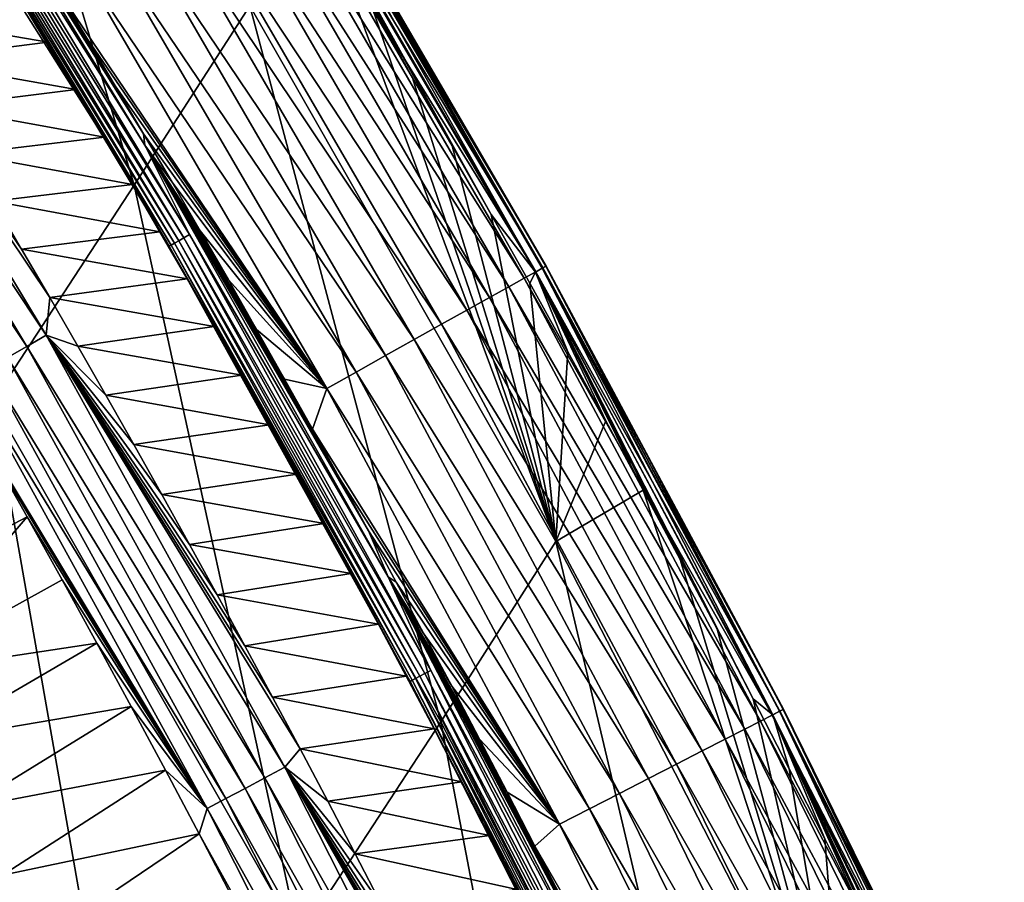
# Model space of a CAD drawing. Header units: millimetres. Extents: x -300 to 300, y -500 to 500.
# Tile 981 of 988: x 238 to 253, y 389 to 403. Entities that reach past the tile are written whole.
import ezdxf

# ---------------------------------------------------------------- set-up
doc = ezdxf.new("R2010")
doc.units = ezdxf.units.MM
doc.header["$LTSCALE"] = 81.481481
for name, color, linetype in [('19', 7, 'CONTINUOUS'), ('23', 7, 'CONTINUOUS'), ('26', 7, 'CONTINUOUS'), ('27', 7, 'CONTINUOUS'), ('29', 7, 'CONTINUOUS'), ('30', 7, 'CONTINUOUS'), ('32', 7, 'CONTINUOUS')]:
    doc.layers.add(name, color=color, linetype=linetype)

msp = doc.modelspace()

# ---------------------------------------------------------------- linework, layer by layer
at = {"layer": '19', "color": 7, "linetype": 'CONTINUOUS'}
for points in [[(239.551, 400.072, 15.575), (236.319, 410.849, 10.503), (234.502, 408.064, 15.653), (239.551, 400.072, 15.575)], [(241.361, 402.88, 10.453), (236.319, 410.849, 10.503), (239.551, 400.072, 15.575), (241.361, 402.88, 10.453)], [(239.551, 400.072, 15.575), (234.502, 408.064, 15.653), (237.334, 396.681, 20.427), (239.551, 400.072, 15.575)], [(241.361, 402.88, 10.453), (246.15, 394.49, 10.403), (242.657, 403.882, 6.886), (241.361, 402.88, 10.453)], [(242.657, 403.882, 6.886), (246.15, 394.49, 10.403), (243.287, 402.82, 6.882), (242.657, 403.882, 6.886)], [(244.35, 391.664, 15.496), (241.361, 402.88, 10.453), (239.551, 400.072, 15.575), (244.35, 391.664, 15.496)], [(246.15, 394.49, 10.403), (241.361, 402.88, 10.453), (244.35, 391.664, 15.496), (246.15, 394.49, 10.403)], [(243.287, 402.82, 6.882), (246.15, 394.49, 10.403), (243.91, 401.754, 6.879), (243.287, 402.82, 6.882)], [(243.91, 401.754, 6.879), (246.15, 394.49, 10.403), (244.527, 400.686, 6.875), (243.91, 401.754, 6.879)], [(244.527, 400.686, 6.875), (246.15, 394.49, 10.403), (245.138, 399.614, 6.871), (244.527, 400.686, 6.875)], [(242.132, 388.272, 20.323), (239.551, 400.072, 15.575), (237.334, 396.681, 20.427), (242.132, 388.272, 20.323)], [(244.35, 391.664, 15.496), (239.551, 400.072, 15.575), (242.132, 388.272, 20.323), (244.35, 391.664, 15.496)], [(245.138, 399.614, 6.871), (246.15, 394.49, 10.403), (245.743, 398.538, 6.866), (245.138, 399.614, 6.871)], [(245.743, 398.538, 6.866), (246.15, 394.49, 10.403), (246.342, 397.46, 6.862), (245.743, 398.538, 6.866)], [(246.342, 397.46, 6.862), (246.15, 394.49, 10.403), (246.934, 396.379, 6.858), (246.342, 397.46, 6.862)], [(239.508, 384.329, 24.891), (237.334, 396.681, 20.427), (234.724, 392.721, 25.016), (239.508, 384.329, 24.891)], [(242.132, 388.272, 20.323), (237.334, 396.681, 20.427), (239.508, 384.329, 24.891), (242.132, 388.272, 20.323)], [(246.934, 396.379, 6.858), (246.15, 394.49, 10.403), (247.521, 395.295, 6.853), (246.934, 396.379, 6.858)], [(246.15, 394.49, 10.403), (250.694, 385.671, 10.353), (247.521, 395.295, 6.853), (246.15, 394.49, 10.403)], [(247.521, 395.295, 6.853), (250.694, 385.671, 10.353), (248.101, 394.208, 6.848), (247.521, 395.295, 6.853)], [(248.907, 382.832, 15.418), (246.15, 394.49, 10.403), (244.35, 391.664, 15.496), (248.907, 382.832, 15.418)], [(250.694, 385.671, 10.353), (246.15, 394.49, 10.403), (248.907, 382.832, 15.418), (250.694, 385.671, 10.353)], [(248.101, 394.208, 6.848), (250.694, 385.671, 10.353), (248.676, 393.118, 6.843), (248.101, 394.208, 6.848)], [(248.676, 393.118, 6.843), (250.694, 385.671, 10.353), (249.244, 392.026, 6.838), (248.676, 393.118, 6.843)], [(239.508, 384.329, 24.891), (234.724, 392.721, 25.016), (236.493, 379.847, 29.207), (239.508, 384.329, 24.891)], [(249.244, 392.026, 6.838), (250.694, 385.671, 10.353), (249.806, 390.932, 6.833), (249.244, 392.026, 6.838)], [(246.689, 379.446, 20.221), (244.35, 391.664, 15.496), (242.132, 388.272, 20.323), (246.689, 379.446, 20.221)], [(248.907, 382.832, 15.418), (244.35, 391.664, 15.496), (246.689, 379.446, 20.221), (248.907, 382.832, 15.418)], [(249.806, 390.932, 6.833), (250.694, 385.671, 10.353), (250.362, 389.836, 6.827), (249.806, 390.932, 6.833)], [(250.362, 389.836, 6.827), (250.694, 385.671, 10.353), (250.912, 388.737, 6.822), (250.362, 389.836, 6.827)]]:
    msp.add_3dface(points, dxfattribs=at)
at = {"layer": '23', "color": 7, "linetype": 'CONTINUOUS'}
for points in [[(237.873, 394.877, 1.043), (235.167, 393.455, 2.822), (237.319, 395.86, 1.042), (237.873, 394.877, 1.043)], [(235.756, 392.412, 2.821), (235.167, 393.455, 2.822), (237.873, 394.877, 1.043), (235.756, 392.412, 2.821)], [(238.422, 393.89, 1.044), (235.756, 392.412, 2.821), (237.873, 394.877, 1.043), (238.422, 393.89, 1.044)], [(238.966, 392.9, 1.045), (235.756, 392.412, 2.821), (238.422, 393.89, 1.044), (238.966, 392.9, 1.045)], [(236.339, 391.366, 2.82), (235.756, 392.412, 2.821), (238.966, 392.9, 1.045), (236.339, 391.366, 2.82)], [(239.505, 391.907, 1.046), (236.339, 391.366, 2.82), (238.966, 392.9, 1.045), (239.505, 391.907, 1.046)], [(236.916, 390.316, 2.819), (236.339, 391.366, 2.82), (239.505, 391.907, 1.046), (236.916, 390.316, 2.819)], [(240.039, 390.91, 1.047), (236.916, 390.316, 2.819), (239.505, 391.907, 1.046), (240.039, 390.91, 1.047)], [(237.488, 389.264, 2.818), (236.916, 390.316, 2.819), (240.039, 390.91, 1.047), (237.488, 389.264, 2.818)], [(240.568, 389.91, 1.048), (237.488, 389.264, 2.818), (240.039, 390.91, 1.047), (240.568, 389.91, 1.048)], [(238.054, 388.208, 2.816), (237.488, 389.264, 2.818), (240.568, 389.91, 1.048), (238.054, 388.208, 2.816)], [(241.092, 388.907, 1.049), (238.054, 388.208, 2.816), (240.568, 389.91, 1.048), (241.092, 388.907, 1.049)]]:
    msp.add_3dface(points, dxfattribs=at)
at = {"layer": '26', "color": 7, "linetype": 'CONTINUOUS'}
msp.add_3dface([(237.488, 389.264, 2.818), (238.054, 388.208, 2.816), (236.298, 389.009, 3.557), (237.488, 389.264, 2.818)], dxfattribs=at)
at = {"layer": '27', "color": 7, "linetype": 'CONTINUOUS'}
for points in [[(245.937, 398.769, 5.89), (242.029, 405.616, 5.373), (241.969, 405.58, 5.914), (245.937, 398.769, 5.89)], [(246.003, 398.805, 4.784), (241.989, 405.592, 4.222), (242.037, 405.621, 4.806), (246.003, 398.805, 4.784)], [(245.996, 398.802, 5.35), (242.037, 405.621, 4.806), (242.029, 405.616, 5.373), (245.996, 398.802, 5.35)], [(245.996, 398.802, 5.35), (242.029, 405.616, 5.373), (245.937, 398.769, 5.89), (245.996, 398.802, 5.35)], [(246.003, 398.805, 4.784), (242.037, 405.621, 4.806), (245.996, 398.802, 5.35), (246.003, 398.805, 4.784)], [(245.837, 398.713, 3.618), (241.705, 405.419, 3.056), (241.878, 405.525, 3.635), (245.837, 398.713, 3.618)], [(241.864, 405.516, 6.422), (245.833, 398.711, 6.398), (241.969, 405.58, 5.914), (241.864, 405.516, 6.422)], [(243.287, 402.82, 6.882), (243.91, 401.754, 6.879), (241.864, 405.516, 6.422), (243.287, 402.82, 6.882)], [(243.91, 401.754, 6.879), (244.527, 400.686, 6.875), (241.864, 405.516, 6.422), (243.91, 401.754, 6.879)], [(244.527, 400.686, 6.875), (245.138, 399.614, 6.871), (241.864, 405.516, 6.422), (244.527, 400.686, 6.875)], [(241.864, 405.516, 6.422), (245.138, 399.614, 6.871), (245.833, 398.711, 6.398), (241.864, 405.516, 6.422)], [(245.951, 398.776, 4.203), (241.878, 405.525, 3.635), (241.989, 405.592, 4.222), (245.951, 398.776, 4.203)], [(245.837, 398.713, 3.618), (241.878, 405.525, 3.635), (245.951, 398.776, 4.203), (245.837, 398.713, 3.618)], [(245.833, 398.711, 6.398), (245.937, 398.769, 5.89), (241.969, 405.58, 5.914), (245.833, 398.711, 6.398)], [(245.951, 398.776, 4.203), (241.989, 405.592, 4.222), (246.003, 398.805, 4.784), (245.951, 398.776, 4.203)], [(245.658, 398.613, 3.042), (241.469, 405.276, 2.501), (241.705, 405.419, 3.056), (245.658, 398.613, 3.042)], [(245.658, 398.613, 3.042), (241.705, 405.419, 3.056), (245.837, 398.713, 3.618), (245.658, 398.613, 3.042)], [(245.416, 398.478, 2.488), (241.174, 405.097, 1.981), (241.469, 405.276, 2.501), (245.416, 398.478, 2.488)], [(245.416, 398.478, 2.488), (241.469, 405.276, 2.501), (245.658, 398.613, 3.042), (245.416, 398.478, 2.488)], [(245.115, 398.31, 1.972), (240.828, 404.887, 1.511), (241.174, 405.097, 1.981), (245.115, 398.31, 1.972)], [(245.115, 398.31, 1.972), (241.174, 405.097, 1.981), (245.416, 398.478, 2.488), (245.115, 398.31, 1.972)], [(244.761, 398.113, 1.503), (240.439, 404.651, 1.098), (240.828, 404.887, 1.511), (244.761, 398.113, 1.503)], [(244.761, 398.113, 1.503), (240.828, 404.887, 1.511), (245.115, 398.31, 1.972), (244.761, 398.113, 1.503)], [(244.365, 397.892, 1.093), (240.018, 404.395, 0.75), (240.439, 404.651, 1.098), (244.365, 397.892, 1.093)], [(244.365, 397.892, 1.093), (240.439, 404.651, 1.098), (244.761, 398.113, 1.503), (244.365, 397.892, 1.093)], [(243.936, 397.653, 0.747), (239.577, 404.127, 0.47), (240.018, 404.395, 0.75), (243.936, 397.653, 0.747)], [(243.936, 397.653, 0.747), (240.018, 404.395, 0.75), (244.365, 397.892, 1.093), (243.936, 397.653, 0.747)], [(243.485, 397.401, 0.468), (239.125, 403.853, 0.259), (239.577, 404.127, 0.47), (243.485, 397.401, 0.468)], [(243.485, 397.401, 0.468), (239.577, 404.127, 0.47), (243.936, 397.653, 0.747), (243.485, 397.401, 0.468)], [(243.025, 397.145, 0.258), (238.674, 403.578, 0.114), (239.125, 403.853, 0.259), (243.025, 397.145, 0.258)], [(243.025, 397.145, 0.258), (239.125, 403.853, 0.259), (243.485, 397.401, 0.468), (243.025, 397.145, 0.258)], [(242.565, 396.888, 0.113), (238.359, 403.119, 0.031), (238.674, 403.578, 0.114), (242.565, 396.888, 0.113)], [(242.565, 396.888, 0.113), (238.674, 403.578, 0.114), (243.025, 397.145, 0.258), (242.565, 396.888, 0.113)], [(238.807, 402.376, 0.031), (238.359, 403.119, 0.031), (242.565, 396.888, 0.113), (238.807, 402.376, 0.031)], [(239.254, 401.629, 0.031), (238.807, 402.376, 0.031), (242.565, 396.888, 0.113), (239.254, 401.629, 0.031)], [(239.699, 400.876, 0.031), (239.254, 401.629, 0.031), (242.565, 396.888, 0.113), (239.699, 400.876, 0.031)], [(240.143, 400.118, 0.031), (239.699, 400.876, 0.031), (242.565, 396.888, 0.113), (240.143, 400.118, 0.031)], [(240.585, 399.355, 0.031), (240.143, 400.118, 0.031), (242.565, 396.888, 0.113), (240.585, 399.355, 0.031)], [(245.138, 399.614, 6.871), (245.743, 398.538, 6.866), (245.833, 398.711, 6.398), (245.138, 399.614, 6.871)], [(241.026, 398.587, 0.031), (240.585, 399.355, 0.031), (242.565, 396.888, 0.113), (241.026, 398.587, 0.031)], [(249.542, 391.773, 3.597), (245.658, 398.613, 3.042), (245.837, 398.713, 3.618), (249.542, 391.773, 3.597)], [(245.743, 398.538, 6.866), (246.342, 397.46, 6.862), (245.833, 398.711, 6.398), (245.743, 398.538, 6.866)], [(245.833, 398.711, 6.398), (249.551, 391.778, 6.368), (245.937, 398.769, 5.89), (245.833, 398.711, 6.398)], [(246.342, 397.46, 6.862), (246.934, 396.379, 6.858), (245.833, 398.711, 6.398), (246.342, 397.46, 6.862)], [(246.934, 396.379, 6.858), (247.521, 395.295, 6.853), (245.833, 398.711, 6.398), (246.934, 396.379, 6.858)], [(247.521, 395.295, 6.853), (248.101, 394.208, 6.848), (245.833, 398.711, 6.398), (247.521, 395.295, 6.853)], [(248.101, 394.208, 6.848), (248.676, 393.118, 6.843), (245.833, 398.711, 6.398), (248.101, 394.208, 6.848)], [(248.676, 393.118, 6.843), (249.244, 392.026, 6.838), (245.833, 398.711, 6.398), (248.676, 393.118, 6.843)], [(245.833, 398.711, 6.398), (249.244, 392.026, 6.838), (249.551, 391.778, 6.368), (245.833, 398.711, 6.398)], [(249.66, 391.834, 4.179), (245.837, 398.713, 3.618), (245.951, 398.776, 4.203), (249.66, 391.834, 4.179)], [(249.542, 391.773, 3.597), (245.837, 398.713, 3.618), (249.66, 391.834, 4.179), (249.542, 391.773, 3.597)], [(249.654, 391.831, 5.861), (245.996, 398.802, 5.35), (245.937, 398.769, 5.89), (249.654, 391.831, 5.861)], [(249.551, 391.778, 6.368), (249.654, 391.831, 5.861), (245.937, 398.769, 5.89), (249.551, 391.778, 6.368)], [(249.715, 391.862, 4.758), (245.951, 398.776, 4.203), (246.003, 398.805, 4.784), (249.715, 391.862, 4.758)], [(249.66, 391.834, 4.179), (245.951, 398.776, 4.203), (249.715, 391.862, 4.758), (249.66, 391.834, 4.179)], [(249.711, 391.86, 5.322), (246.003, 398.805, 4.784), (245.996, 398.802, 5.35), (249.711, 391.86, 5.322)], [(249.711, 391.86, 5.322), (245.996, 398.802, 5.35), (249.654, 391.831, 5.861), (249.711, 391.86, 5.322)], [(249.715, 391.862, 4.758), (246.003, 398.805, 4.784), (249.711, 391.86, 5.322), (249.715, 391.862, 4.758)], [(241.466, 397.813, 0.031), (241.026, 398.587, 0.031), (242.565, 396.888, 0.113), (241.466, 397.813, 0.031)], [(249.358, 391.679, 3.024), (245.416, 398.478, 2.488), (245.658, 398.613, 3.042), (249.358, 391.679, 3.024)], [(249.358, 391.679, 3.024), (245.658, 398.613, 3.042), (249.542, 391.773, 3.597), (249.358, 391.679, 3.024)], [(249.111, 391.552, 2.474), (245.115, 398.31, 1.972), (245.416, 398.478, 2.488), (249.111, 391.552, 2.474)], [(249.111, 391.552, 2.474), (245.416, 398.478, 2.488), (249.358, 391.679, 3.024), (249.111, 391.552, 2.474)], [(248.804, 391.395, 1.96), (244.761, 398.113, 1.503), (245.115, 398.31, 1.972), (248.804, 391.395, 1.96)], [(248.804, 391.395, 1.96), (245.115, 398.31, 1.972), (249.111, 391.552, 2.474), (248.804, 391.395, 1.96)], [(248.444, 391.21, 1.494), (244.365, 397.892, 1.093), (244.761, 398.113, 1.503), (248.444, 391.21, 1.494)], [(248.444, 391.21, 1.494), (244.761, 398.113, 1.503), (248.804, 391.395, 1.96), (248.444, 391.21, 1.494)], [(248.041, 391.003, 1.086), (243.936, 397.653, 0.747), (244.365, 397.892, 1.093), (248.041, 391.003, 1.086)], [(248.041, 391.003, 1.086), (244.365, 397.892, 1.093), (248.444, 391.21, 1.494), (248.041, 391.003, 1.086)], [(241.906, 397.034, 0.031), (241.466, 397.813, 0.031), (242.565, 396.888, 0.113), (241.906, 397.034, 0.031)], [(247.604, 390.779, 0.742), (243.485, 397.401, 0.468), (243.936, 397.653, 0.747), (247.604, 390.779, 0.742)], [(247.604, 390.779, 0.742), (243.936, 397.653, 0.747), (248.041, 391.003, 1.086), (247.604, 390.779, 0.742)], [(247.147, 390.545, 0.466), (243.025, 397.145, 0.258), (243.485, 397.401, 0.468), (247.147, 390.545, 0.466)], [(247.147, 390.545, 0.466), (243.485, 397.401, 0.468), (247.604, 390.779, 0.742), (247.147, 390.545, 0.466)], [(246.679, 390.305, 0.257), (242.565, 396.888, 0.113), (243.025, 397.145, 0.258), (246.679, 390.305, 0.257)], [(246.679, 390.305, 0.257), (243.025, 397.145, 0.258), (247.147, 390.545, 0.466), (246.679, 390.305, 0.257)], [(242.344, 396.248, 0.031), (241.906, 397.034, 0.031), (242.565, 396.888, 0.113), (242.344, 396.248, 0.031)], [(246.211, 390.065, 0.113), (242.344, 396.248, 0.031), (242.565, 396.888, 0.113), (246.211, 390.065, 0.113)], [(246.211, 390.065, 0.113), (242.565, 396.888, 0.113), (246.679, 390.305, 0.257), (246.211, 390.065, 0.113)], [(242.781, 395.457, 0.031), (242.344, 396.248, 0.031), (246.211, 390.065, 0.113), (242.781, 395.457, 0.031)], [(243.217, 394.659, 0.031), (242.781, 395.457, 0.031), (246.211, 390.065, 0.113), (243.217, 394.659, 0.031)], [(243.653, 393.855, 0.031), (243.217, 394.659, 0.031), (246.211, 390.065, 0.113), (243.653, 393.855, 0.031)], [(244.088, 393.043, 0.031), (243.653, 393.855, 0.031), (246.211, 390.065, 0.113), (244.088, 393.043, 0.031)], [(244.522, 392.224, 0.031), (244.088, 393.043, 0.031), (246.211, 390.065, 0.113), (244.522, 392.224, 0.031)], [(244.957, 391.397, 0.031), (244.522, 392.224, 0.031), (246.211, 390.065, 0.113), (244.957, 391.397, 0.031)], [(249.244, 392.026, 6.838), (249.806, 390.932, 6.833), (249.551, 391.778, 6.368), (249.244, 392.026, 6.838)], [(252.993, 384.75, 3.573), (249.358, 391.679, 3.024), (249.542, 391.773, 3.597), (252.993, 384.75, 3.573)], [(253.116, 384.808, 4.152), (249.542, 391.773, 3.597), (249.66, 391.834, 4.179), (253.116, 384.808, 4.152)], [(252.993, 384.75, 3.573), (249.542, 391.773, 3.597), (253.116, 384.808, 4.152), (252.993, 384.75, 3.573)], [(249.551, 391.778, 6.368), (253.017, 384.762, 6.334), (249.654, 391.831, 5.861), (249.551, 391.778, 6.368)], [(249.806, 390.932, 6.833), (250.362, 389.836, 6.827), (249.551, 391.778, 6.368), (249.806, 390.932, 6.833)], [(250.362, 389.836, 6.827), (250.912, 388.737, 6.822), (249.551, 391.778, 6.368), (250.362, 389.836, 6.827)], [(250.912, 388.737, 6.822), (251.457, 387.636, 6.817), (249.551, 391.778, 6.368), (250.912, 388.737, 6.822)], [(251.457, 387.636, 6.817), (251.995, 386.534, 6.811), (249.551, 391.778, 6.368), (251.457, 387.636, 6.817)], [(251.995, 386.534, 6.811), (252.527, 385.429, 6.805), (249.551, 391.778, 6.368), (251.995, 386.534, 6.811)], [(249.551, 391.778, 6.368), (252.527, 385.429, 6.805), (253.017, 384.762, 6.334), (249.551, 391.778, 6.368)], [(253.119, 384.81, 5.828), (249.711, 391.86, 5.322), (249.654, 391.831, 5.861), (253.119, 384.81, 5.828)], [(253.017, 384.762, 6.334), (253.119, 384.81, 5.828), (249.654, 391.831, 5.861), (253.017, 384.762, 6.334)], [(253.174, 384.836, 4.728), (249.66, 391.834, 4.179), (249.715, 391.862, 4.758), (253.174, 384.836, 4.728)], [(253.116, 384.808, 4.152), (249.66, 391.834, 4.179), (253.174, 384.836, 4.728), (253.116, 384.808, 4.152)], [(253.173, 384.836, 5.29), (249.715, 391.862, 4.758), (249.711, 391.86, 5.322), (253.173, 384.836, 5.29)], [(253.173, 384.836, 5.29), (249.711, 391.86, 5.322), (253.119, 384.81, 5.828), (253.173, 384.836, 5.29)], [(253.174, 384.836, 4.728), (249.715, 391.862, 4.758), (253.173, 384.836, 5.29), (253.174, 384.836, 4.728)], [(252.805, 384.661, 3.003), (249.111, 391.552, 2.474), (249.358, 391.679, 3.024), (252.805, 384.661, 3.003)], [(252.805, 384.661, 3.003), (249.358, 391.679, 3.024), (252.993, 384.75, 3.573), (252.805, 384.661, 3.003)], [(252.552, 384.542, 2.457), (248.804, 391.395, 1.96), (249.111, 391.552, 2.474), (252.552, 384.542, 2.457)], [(252.552, 384.542, 2.457), (249.111, 391.552, 2.474), (252.805, 384.661, 3.003), (252.552, 384.542, 2.457)], [(245.391, 390.562, 0.031), (244.957, 391.397, 0.031), (246.211, 390.065, 0.113), (245.391, 390.562, 0.031)], [(252.24, 384.394, 1.946), (248.444, 391.21, 1.494), (248.804, 391.395, 1.96), (252.24, 384.394, 1.946)], [(252.24, 384.394, 1.946), (248.804, 391.395, 1.96), (252.552, 384.542, 2.457), (252.24, 384.394, 1.946)], [(251.875, 384.222, 1.484), (248.041, 391.003, 1.086), (248.444, 391.21, 1.494), (251.875, 384.222, 1.484)], [(251.875, 384.222, 1.484), (248.444, 391.21, 1.494), (252.24, 384.394, 1.946), (251.875, 384.222, 1.484)], [(251.466, 384.028, 1.079), (247.604, 390.779, 0.742), (248.041, 391.003, 1.086), (251.466, 384.028, 1.079)], [(251.466, 384.028, 1.079), (248.041, 391.003, 1.086), (251.875, 384.222, 1.484), (251.466, 384.028, 1.079)], [(251.024, 383.819, 0.738), (247.147, 390.545, 0.466), (247.604, 390.779, 0.742), (251.024, 383.819, 0.738)], [(251.024, 383.819, 0.738), (247.604, 390.779, 0.742), (251.466, 384.028, 1.079), (251.024, 383.819, 0.738)], [(245.824, 389.721, 0.031), (245.391, 390.562, 0.031), (246.211, 390.065, 0.113), (245.824, 389.721, 0.031)], [(250.56, 383.6, 0.463), (246.679, 390.305, 0.257), (247.147, 390.545, 0.466), (250.56, 383.6, 0.463)], [(250.56, 383.6, 0.463), (247.147, 390.545, 0.466), (251.024, 383.819, 0.738), (250.56, 383.6, 0.463)], [(250.086, 383.376, 0.255), (246.211, 390.065, 0.113), (246.679, 390.305, 0.257), (250.086, 383.376, 0.255)], [(250.086, 383.376, 0.255), (246.679, 390.305, 0.257), (250.56, 383.6, 0.463), (250.086, 383.376, 0.255)], [(249.613, 383.152, 0.112), (245.824, 389.721, 0.031), (246.211, 390.065, 0.113), (249.613, 383.152, 0.112)], [(249.613, 383.152, 0.112), (246.211, 390.065, 0.113), (250.086, 383.376, 0.255), (249.613, 383.152, 0.112)], [(246.257, 388.872, 0.031), (245.824, 389.721, 0.031), (249.613, 383.152, 0.112), (246.257, 388.872, 0.031)]]:
    msp.add_3dface(points, dxfattribs=at)
at = {"layer": '29', "color": 7, "linetype": 'CONTINUOUS'}
for points in [[(238.2, 402.311, 0.5), (235.578, 402.758, 0.5), (237.758, 403.042, 0.5), (238.2, 402.311, 0.5)], [(236.022, 402.032, 0.5), (235.578, 402.758, 0.5), (238.2, 402.311, 0.5), (236.022, 402.032, 0.5)], [(238.644, 401.57, 0.5), (236.022, 402.032, 0.5), (238.2, 402.311, 0.5), (238.644, 401.57, 0.5)], [(236.465, 401.3, 0.5), (236.022, 402.032, 0.5), (238.644, 401.57, 0.5), (236.465, 401.3, 0.5)], [(239.087, 400.823, 0.5), (236.465, 401.3, 0.5), (238.644, 401.57, 0.5), (239.087, 400.823, 0.5)], [(236.907, 400.562, 0.5), (236.465, 401.3, 0.5), (239.087, 400.823, 0.5), (236.907, 400.562, 0.5)], [(239.523, 400.08, 0.5), (236.907, 400.562, 0.5), (239.087, 400.823, 0.5), (239.523, 400.08, 0.5)], [(237.349, 399.819, 0.5), (236.907, 400.562, 0.5), (239.523, 400.08, 0.5), (237.349, 399.819, 0.5)], [(239.953, 399.341, 0.5), (237.349, 399.819, 0.5), (239.523, 400.08, 0.5), (239.953, 399.341, 0.5)], [(237.789, 399.07, 0.5), (237.349, 399.819, 0.5), (239.953, 399.341, 0.5), (237.789, 399.07, 0.5)], [(240.378, 398.603, 0.5), (237.789, 399.07, 0.5), (239.953, 399.341, 0.5), (240.378, 398.603, 0.5)], [(238.229, 398.314, 0.5), (237.789, 399.07, 0.5), (240.378, 398.603, 0.5), (238.229, 398.314, 0.5)], [(240.804, 397.858, 0.5), (238.229, 398.314, 0.5), (240.378, 398.603, 0.5), (240.804, 397.858, 0.5)], [(238.669, 397.552, 0.5), (238.229, 398.314, 0.5), (240.804, 397.858, 0.5), (238.669, 397.552, 0.5)], [(241.235, 397.096, 0.5), (238.669, 397.552, 0.5), (240.804, 397.858, 0.5), (241.235, 397.096, 0.5)], [(239.108, 396.783, 0.5), (238.669, 397.552, 0.5), (241.235, 397.096, 0.5), (239.108, 396.783, 0.5)], [(241.67, 396.318, 0.5), (239.108, 396.783, 0.5), (241.235, 397.096, 0.5), (241.67, 396.318, 0.5)], [(239.546, 396.008, 0.5), (239.108, 396.783, 0.5), (241.67, 396.318, 0.5), (239.546, 396.008, 0.5)], [(242.1, 395.544, 0.5), (239.546, 396.008, 0.5), (241.67, 396.318, 0.5), (242.1, 395.544, 0.5)], [(239.983, 395.229, 0.5), (239.546, 396.008, 0.5), (242.1, 395.544, 0.5), (239.983, 395.229, 0.5)], [(242.524, 394.771, 0.5), (239.983, 395.229, 0.5), (242.1, 395.544, 0.5), (242.524, 394.771, 0.5)], [(240.418, 394.444, 0.5), (239.983, 395.229, 0.5), (242.524, 394.771, 0.5), (240.418, 394.444, 0.5)], [(242.949, 393.99, 0.5), (240.418, 394.444, 0.5), (242.524, 394.771, 0.5), (242.949, 393.99, 0.5)], [(240.852, 393.654, 0.5), (240.418, 394.444, 0.5), (242.949, 393.99, 0.5), (240.852, 393.654, 0.5)], [(243.378, 393.194, 0.5), (240.852, 393.654, 0.5), (242.949, 393.99, 0.5), (243.378, 393.194, 0.5)], [(241.285, 392.857, 0.5), (240.852, 393.654, 0.5), (243.378, 393.194, 0.5), (241.285, 392.857, 0.5)], [(243.811, 392.382, 0.5), (241.285, 392.857, 0.5), (243.378, 393.194, 0.5), (243.811, 392.382, 0.5)], [(241.718, 392.054, 0.5), (241.285, 392.857, 0.5), (243.811, 392.382, 0.5), (241.718, 392.054, 0.5)], [(244.246, 391.558, 0.5), (241.718, 392.054, 0.5), (243.811, 392.382, 0.5), (244.246, 391.558, 0.5)], [(242.149, 391.244, 0.5), (241.718, 392.054, 0.5), (244.246, 391.558, 0.5), (242.149, 391.244, 0.5)], [(244.68, 390.727, 0.5), (242.149, 391.244, 0.5), (244.246, 391.558, 0.5), (244.68, 390.727, 0.5)], [(242.581, 390.426, 0.5), (242.149, 391.244, 0.5), (244.68, 390.727, 0.5), (242.581, 390.426, 0.5)], [(245.114, 389.888, 0.5), (242.581, 390.426, 0.5), (244.68, 390.727, 0.5), (245.114, 389.888, 0.5)], [(243.012, 389.6, 0.5), (242.581, 390.426, 0.5), (245.114, 389.888, 0.5), (243.012, 389.6, 0.5)], [(245.548, 389.042, 0.5), (243.012, 389.6, 0.5), (245.114, 389.888, 0.5), (245.548, 389.042, 0.5)], [(243.444, 388.765, 0.5), (243.012, 389.6, 0.5), (245.548, 389.042, 0.5), (243.444, 388.765, 0.5)]]:
    msp.add_3dface(points, dxfattribs=at)
at = {"layer": '30', "color": 7, "linetype": 'CONTINUOUS'}
for points in [[(238.359, 403.119, 0.031), (238.807, 402.376, 0.031), (235.665, 407.307, 0.028), (238.359, 403.119, 0.031)], [(238.807, 402.376, 0.031), (239.254, 401.629, 0.031), (235.665, 407.307, 0.028), (238.807, 402.376, 0.031)], [(239.254, 401.629, 0.031), (239.699, 400.876, 0.031), (235.665, 407.307, 0.028), (239.254, 401.629, 0.031)], [(239.699, 400.876, 0.031), (239.72, 400.696, 0.028), (235.665, 407.307, 0.028), (239.699, 400.876, 0.031)], [(239.72, 400.696, 0.028), (236.392, 405.974, 0.042), (235.665, 407.307, 0.028), (239.72, 400.696, 0.028)], [(240.33, 399.247, 0.079), (236.228, 405.87, 0.138), (236.307, 405.92, 0.079), (240.33, 399.247, 0.079)], [(240.417, 399.297, 0.042), (236.307, 405.92, 0.079), (236.392, 405.974, 0.042), (240.417, 399.297, 0.042)], [(240.33, 399.247, 0.079), (236.307, 405.92, 0.079), (240.417, 399.297, 0.042), (240.33, 399.247, 0.079)], [(240.417, 399.297, 0.042), (236.392, 405.974, 0.042), (239.72, 400.696, 0.028), (240.417, 399.297, 0.042)], [(240.132, 399.133, 0.307), (236.083, 405.779, 0.404), (236.113, 405.798, 0.307), (240.132, 399.133, 0.307)], [(240.101, 399.115, 0.404), (236.425, 405.206, 0.5), (236.083, 405.779, 0.404), (240.101, 399.115, 0.404)], [(240.101, 399.115, 0.404), (236.083, 405.779, 0.404), (240.132, 399.133, 0.307), (240.101, 399.115, 0.404)], [(240.182, 399.162, 0.216), (236.113, 405.798, 0.307), (236.162, 405.829, 0.216), (240.182, 399.162, 0.216)], [(240.132, 399.133, 0.307), (236.113, 405.798, 0.307), (240.182, 399.162, 0.216), (240.132, 399.133, 0.307)], [(240.249, 399.201, 0.138), (236.162, 405.829, 0.216), (236.228, 405.87, 0.138), (240.249, 399.201, 0.138)], [(240.182, 399.162, 0.216), (236.162, 405.829, 0.216), (240.249, 399.201, 0.138), (240.182, 399.162, 0.216)], [(240.249, 399.201, 0.138), (236.228, 405.87, 0.138), (240.33, 399.247, 0.079), (240.249, 399.201, 0.138)], [(236.872, 404.488, 0.5), (236.425, 405.206, 0.5), (240.101, 399.115, 0.404), (236.872, 404.488, 0.5)], [(237.316, 403.767, 0.5), (236.872, 404.488, 0.5), (240.101, 399.115, 0.404), (237.316, 403.767, 0.5)], [(237.758, 403.042, 0.5), (237.316, 403.767, 0.5), (240.101, 399.115, 0.404), (237.758, 403.042, 0.5)], [(238.2, 402.311, 0.5), (237.758, 403.042, 0.5), (240.101, 399.115, 0.404), (238.2, 402.311, 0.5)], [(238.644, 401.57, 0.5), (238.2, 402.311, 0.5), (240.101, 399.115, 0.404), (238.644, 401.57, 0.5)], [(239.087, 400.823, 0.5), (238.644, 401.57, 0.5), (240.101, 399.115, 0.404), (239.087, 400.823, 0.5)], [(239.523, 400.08, 0.5), (239.087, 400.823, 0.5), (240.101, 399.115, 0.404), (239.523, 400.08, 0.5)], [(239.699, 400.876, 0.031), (240.143, 400.118, 0.031), (239.72, 400.696, 0.028), (239.699, 400.876, 0.031)], [(240.143, 400.118, 0.031), (240.585, 399.355, 0.031), (239.72, 400.696, 0.028), (240.143, 400.118, 0.031)], [(240.585, 399.355, 0.031), (241.026, 398.587, 0.031), (239.72, 400.696, 0.028), (240.585, 399.355, 0.031)], [(241.026, 398.587, 0.031), (241.466, 397.813, 0.031), (239.72, 400.696, 0.028), (241.026, 398.587, 0.031)], [(241.466, 397.813, 0.031), (241.906, 397.034, 0.031), (239.72, 400.696, 0.028), (241.466, 397.813, 0.031)], [(241.906, 397.034, 0.031), (242.344, 396.248, 0.031), (239.72, 400.696, 0.028), (241.906, 397.034, 0.031)], [(242.344, 396.248, 0.031), (242.781, 395.457, 0.031), (239.72, 400.696, 0.028), (242.344, 396.248, 0.031)], [(242.781, 395.457, 0.031), (243.217, 394.659, 0.031), (239.72, 400.696, 0.028), (242.781, 395.457, 0.031)], [(243.217, 394.659, 0.031), (243.525, 393.935, 0.028), (239.72, 400.696, 0.028), (243.217, 394.659, 0.031)], [(243.525, 393.935, 0.028), (240.417, 399.297, 0.042), (239.72, 400.696, 0.028), (243.525, 393.935, 0.028)], [(239.953, 399.341, 0.5), (239.523, 400.08, 0.5), (240.101, 399.115, 0.404), (239.953, 399.341, 0.5)], [(240.378, 398.603, 0.5), (239.953, 399.341, 0.5), (240.101, 399.115, 0.404), (240.378, 398.603, 0.5)], [(244.193, 392.471, 0.042), (240.33, 399.247, 0.079), (240.417, 399.297, 0.042), (244.193, 392.471, 0.042)], [(244.193, 392.471, 0.042), (240.417, 399.297, 0.042), (243.525, 393.935, 0.028), (244.193, 392.471, 0.042)], [(243.902, 392.317, 0.307), (240.101, 399.115, 0.404), (240.132, 399.133, 0.307), (243.902, 392.317, 0.307)], [(243.954, 392.344, 0.216), (240.132, 399.133, 0.307), (240.182, 399.162, 0.216), (243.954, 392.344, 0.216)], [(243.902, 392.317, 0.307), (240.132, 399.133, 0.307), (243.954, 392.344, 0.216), (243.902, 392.317, 0.307)], [(244.022, 392.381, 0.138), (240.182, 399.162, 0.216), (240.249, 399.201, 0.138), (244.022, 392.381, 0.138)], [(243.954, 392.344, 0.216), (240.182, 399.162, 0.216), (244.022, 392.381, 0.138), (243.954, 392.344, 0.216)], [(244.104, 392.424, 0.079), (240.249, 399.201, 0.138), (240.33, 399.247, 0.079), (244.104, 392.424, 0.079)], [(244.022, 392.381, 0.138), (240.249, 399.201, 0.138), (244.104, 392.424, 0.079), (244.022, 392.381, 0.138)], [(244.104, 392.424, 0.079), (240.33, 399.247, 0.079), (244.193, 392.471, 0.042), (244.104, 392.424, 0.079)], [(243.871, 392.3, 0.404), (240.378, 398.603, 0.5), (240.101, 399.115, 0.404), (243.871, 392.3, 0.404)], [(243.871, 392.3, 0.404), (240.101, 399.115, 0.404), (243.902, 392.317, 0.307), (243.871, 392.3, 0.404)], [(240.804, 397.858, 0.5), (240.378, 398.603, 0.5), (243.871, 392.3, 0.404), (240.804, 397.858, 0.5)], [(241.235, 397.096, 0.5), (240.804, 397.858, 0.5), (243.871, 392.3, 0.404), (241.235, 397.096, 0.5)], [(241.67, 396.318, 0.5), (241.235, 397.096, 0.5), (243.871, 392.3, 0.404), (241.67, 396.318, 0.5)], [(242.1, 395.544, 0.5), (241.67, 396.318, 0.5), (243.871, 392.3, 0.404), (242.1, 395.544, 0.5)], [(242.524, 394.771, 0.5), (242.1, 395.544, 0.5), (243.871, 392.3, 0.404), (242.524, 394.771, 0.5)], [(242.949, 393.99, 0.5), (242.524, 394.771, 0.5), (243.871, 392.3, 0.404), (242.949, 393.99, 0.5)], [(243.217, 394.659, 0.031), (243.653, 393.855, 0.031), (243.525, 393.935, 0.028), (243.217, 394.659, 0.031)], [(243.378, 393.194, 0.5), (242.949, 393.99, 0.5), (243.871, 392.3, 0.404), (243.378, 393.194, 0.5)], [(243.653, 393.855, 0.031), (244.088, 393.043, 0.031), (243.525, 393.935, 0.028), (243.653, 393.855, 0.031)], [(244.088, 393.043, 0.031), (244.522, 392.224, 0.031), (243.525, 393.935, 0.028), (244.088, 393.043, 0.031)], [(244.522, 392.224, 0.031), (244.957, 391.397, 0.031), (243.525, 393.935, 0.028), (244.522, 392.224, 0.031)], [(244.957, 391.397, 0.031), (245.391, 390.562, 0.031), (243.525, 393.935, 0.028), (244.957, 391.397, 0.031)], [(245.391, 390.562, 0.031), (245.824, 389.721, 0.031), (243.525, 393.935, 0.028), (245.391, 390.562, 0.031)], [(245.824, 389.721, 0.031), (246.257, 388.872, 0.031), (243.525, 393.935, 0.028), (245.824, 389.721, 0.031)], [(246.257, 388.872, 0.031), (246.689, 388.016, 0.031), (243.525, 393.935, 0.028), (246.257, 388.872, 0.031)], [(246.689, 388.016, 0.031), (247.12, 387.153, 0.031), (243.525, 393.935, 0.028), (246.689, 388.016, 0.031)], [(247.12, 387.153, 0.031), (247.095, 387.035, 0.028), (243.525, 393.935, 0.028), (247.12, 387.153, 0.031)], [(247.095, 387.035, 0.028), (244.193, 392.471, 0.042), (243.525, 393.935, 0.028), (247.095, 387.035, 0.028)], [(243.811, 392.382, 0.5), (243.378, 393.194, 0.5), (243.871, 392.3, 0.404), (243.811, 392.382, 0.5)], [(244.246, 391.558, 0.5), (243.811, 392.382, 0.5), (243.871, 392.3, 0.404), (244.246, 391.558, 0.5)], [(247.491, 385.389, 0.216), (243.902, 392.317, 0.307), (243.954, 392.344, 0.216), (247.491, 385.389, 0.216)], [(247.561, 385.423, 0.138), (243.954, 392.344, 0.216), (244.022, 392.381, 0.138), (247.561, 385.423, 0.138)], [(247.491, 385.389, 0.216), (243.954, 392.344, 0.216), (247.561, 385.423, 0.138), (247.491, 385.389, 0.216)], [(247.644, 385.463, 0.079), (244.022, 392.381, 0.138), (244.104, 392.424, 0.079), (247.644, 385.463, 0.079)], [(247.561, 385.423, 0.138), (244.022, 392.381, 0.138), (247.644, 385.463, 0.079), (247.561, 385.423, 0.138)], [(247.734, 385.508, 0.042), (244.104, 392.424, 0.079), (244.193, 392.471, 0.042), (247.734, 385.508, 0.042)], [(247.644, 385.463, 0.079), (244.104, 392.424, 0.079), (247.734, 385.508, 0.042), (247.644, 385.463, 0.079)], [(247.734, 385.508, 0.042), (244.193, 392.471, 0.042), (247.095, 387.035, 0.028), (247.734, 385.508, 0.042)], [(247.439, 385.363, 0.307), (243.871, 392.3, 0.404), (243.902, 392.317, 0.307), (247.439, 385.363, 0.307)], [(247.406, 385.348, 0.404), (244.246, 391.558, 0.5), (243.871, 392.3, 0.404), (247.406, 385.348, 0.404)], [(247.406, 385.348, 0.404), (243.871, 392.3, 0.404), (247.439, 385.363, 0.307), (247.406, 385.348, 0.404)], [(247.439, 385.363, 0.307), (243.902, 392.317, 0.307), (247.491, 385.389, 0.216), (247.439, 385.363, 0.307)], [(244.68, 390.727, 0.5), (244.246, 391.558, 0.5), (247.406, 385.348, 0.404), (244.68, 390.727, 0.5)], [(245.114, 389.888, 0.5), (244.68, 390.727, 0.5), (247.406, 385.348, 0.404), (245.114, 389.888, 0.5)], [(245.548, 389.042, 0.5), (245.114, 389.888, 0.5), (247.406, 385.348, 0.404), (245.548, 389.042, 0.5)]]:
    msp.add_3dface(points, dxfattribs=at)
at = {"layer": '32', "color": 7, "linetype": 'CONTINUOUS'}
for points in [[(238.174, 397.721, 0.515), (233.901, 404.143, 0.561), (234.197, 404.329, 0.515), (238.174, 397.721, 0.515)], [(237.349, 399.819, 0.5), (237.789, 399.07, 0.5), (234.197, 404.329, 0.515), (237.349, 399.819, 0.5)], [(237.789, 399.07, 0.5), (238.229, 398.314, 0.5), (234.197, 404.329, 0.515), (237.789, 399.07, 0.5)], [(238.229, 398.314, 0.5), (238.174, 397.721, 0.515), (234.197, 404.329, 0.515), (238.229, 398.314, 0.5)], [(237.869, 397.545, 0.561), (233.608, 403.958, 0.638), (233.901, 404.143, 0.561), (237.869, 397.545, 0.561)], [(237.869, 397.545, 0.561), (233.901, 404.143, 0.561), (238.174, 397.721, 0.515), (237.869, 397.545, 0.561)], [(237.567, 397.372, 0.639), (233.608, 403.958, 0.638), (237.869, 397.545, 0.561), (237.567, 397.372, 0.639)], [(238.229, 398.314, 0.5), (238.669, 397.552, 0.5), (238.174, 397.721, 0.515), (238.229, 398.314, 0.5)], [(241.91, 390.954, 0.515), (237.869, 397.545, 0.561), (238.174, 397.721, 0.515), (241.91, 390.954, 0.515)], [(238.669, 397.552, 0.5), (239.108, 396.783, 0.5), (238.174, 397.721, 0.515), (238.669, 397.552, 0.5)], [(239.108, 396.783, 0.5), (239.546, 396.008, 0.5), (238.174, 397.721, 0.515), (239.108, 396.783, 0.5)], [(239.546, 396.008, 0.5), (239.983, 395.229, 0.5), (238.174, 397.721, 0.515), (239.546, 396.008, 0.5)], [(239.983, 395.229, 0.5), (240.418, 394.444, 0.5), (238.174, 397.721, 0.515), (239.983, 395.229, 0.5)], [(240.418, 394.444, 0.5), (240.852, 393.654, 0.5), (238.174, 397.721, 0.515), (240.418, 394.444, 0.5)], [(240.852, 393.654, 0.5), (241.285, 392.857, 0.5), (238.174, 397.721, 0.515), (240.852, 393.654, 0.5)], [(241.285, 392.857, 0.5), (241.718, 392.054, 0.5), (238.174, 397.721, 0.515), (241.285, 392.857, 0.5)], [(241.718, 392.054, 0.5), (242.149, 391.244, 0.5), (238.174, 397.721, 0.515), (241.718, 392.054, 0.5)], [(242.149, 391.244, 0.5), (241.91, 390.954, 0.515), (238.174, 397.721, 0.515), (242.149, 391.244, 0.5)], [(241.597, 390.788, 0.562), (237.567, 397.372, 0.639), (237.869, 397.545, 0.561), (241.597, 390.788, 0.562)], [(241.597, 390.788, 0.562), (237.869, 397.545, 0.561), (241.91, 390.954, 0.515), (241.597, 390.788, 0.562)], [(241.288, 390.624, 0.641), (237.273, 397.202, 0.747), (237.567, 397.372, 0.639), (241.288, 390.624, 0.641)], [(241.288, 390.624, 0.641), (237.567, 397.372, 0.639), (241.597, 390.788, 0.562), (241.288, 390.624, 0.641)], [(240.986, 390.464, 0.75), (236.99, 397.038, 0.885), (237.273, 397.202, 0.747), (240.986, 390.464, 0.75)], [(240.986, 390.464, 0.75), (237.273, 397.202, 0.747), (241.288, 390.624, 0.641), (240.986, 390.464, 0.75)], [(240.695, 390.311, 0.89), (236.76, 396.84, 1.041), (236.99, 397.038, 0.885), (240.695, 390.311, 0.89)], [(240.695, 390.311, 0.89), (236.99, 397.038, 0.885), (240.986, 390.464, 0.75), (240.695, 390.311, 0.89)], [(237.319, 395.86, 1.042), (236.76, 396.84, 1.041), (240.695, 390.311, 0.89), (237.319, 395.86, 1.042)], [(237.873, 394.877, 1.043), (237.319, 395.86, 1.042), (240.695, 390.311, 0.89), (237.873, 394.877, 1.043)], [(238.422, 393.89, 1.044), (237.873, 394.877, 1.043), (240.695, 390.311, 0.89), (238.422, 393.89, 1.044)], [(238.966, 392.9, 1.045), (238.422, 393.89, 1.044), (240.695, 390.311, 0.89), (238.966, 392.9, 1.045)], [(239.505, 391.907, 1.046), (238.966, 392.9, 1.045), (240.695, 390.311, 0.89), (239.505, 391.907, 1.046)], [(240.039, 390.91, 1.047), (239.505, 391.907, 1.046), (240.695, 390.311, 0.89), (240.039, 390.91, 1.047)], [(242.149, 391.244, 0.5), (242.581, 390.426, 0.5), (241.91, 390.954, 0.515), (242.149, 391.244, 0.5)], [(245.42, 384.036, 0.515), (241.597, 390.788, 0.562), (241.91, 390.954, 0.515), (245.42, 384.036, 0.515)], [(242.581, 390.426, 0.5), (243.012, 389.6, 0.5), (241.91, 390.954, 0.515), (242.581, 390.426, 0.5)], [(243.012, 389.6, 0.5), (243.444, 388.765, 0.5), (241.91, 390.954, 0.515), (243.012, 389.6, 0.5)], [(243.444, 388.765, 0.5), (243.875, 387.923, 0.5), (241.91, 390.954, 0.515), (243.444, 388.765, 0.5)], [(243.875, 387.923, 0.5), (244.305, 387.074, 0.5), (241.91, 390.954, 0.515), (243.875, 387.923, 0.5)], [(244.305, 387.074, 0.5), (244.735, 386.217, 0.5), (241.91, 390.954, 0.515), (244.305, 387.074, 0.5)], [(244.735, 386.217, 0.5), (245.164, 385.353, 0.5), (241.91, 390.954, 0.515), (244.735, 386.217, 0.5)], [(245.164, 385.353, 0.5), (245.592, 384.481, 0.5), (241.91, 390.954, 0.515), (245.164, 385.353, 0.5)], [(245.592, 384.481, 0.5), (245.42, 384.036, 0.515), (241.91, 390.954, 0.515), (245.592, 384.481, 0.5)], [(240.568, 389.91, 1.048), (240.039, 390.91, 1.047), (240.695, 390.311, 0.89), (240.568, 389.91, 1.048)], [(245.099, 383.88, 0.563), (241.288, 390.624, 0.641), (241.597, 390.788, 0.562), (245.099, 383.88, 0.563)], [(245.099, 383.88, 0.563), (241.597, 390.788, 0.562), (245.42, 384.036, 0.515), (245.099, 383.88, 0.563)], [(244.782, 383.726, 0.643), (240.986, 390.464, 0.75), (241.288, 390.624, 0.641), (244.782, 383.726, 0.643)], [(244.782, 383.726, 0.643), (241.288, 390.624, 0.641), (245.099, 383.88, 0.563), (244.782, 383.726, 0.643)], [(244.473, 383.575, 0.754), (240.695, 390.311, 0.89), (240.986, 390.464, 0.75), (244.473, 383.575, 0.754)], [(244.473, 383.575, 0.754), (240.986, 390.464, 0.75), (244.782, 383.726, 0.643), (244.473, 383.575, 0.754)], [(244.176, 383.43, 0.895), (240.568, 389.91, 1.048), (240.695, 390.311, 0.89), (244.176, 383.43, 0.895)], [(244.176, 383.43, 0.895), (240.695, 390.311, 0.89), (244.473, 383.575, 0.754), (244.176, 383.43, 0.895)], [(241.092, 388.907, 1.049), (240.568, 389.91, 1.048), (244.176, 383.43, 0.895), (241.092, 388.907, 1.049)]]:
    msp.add_3dface(points, dxfattribs=at)

doc.saveas('drawing.dxf')
